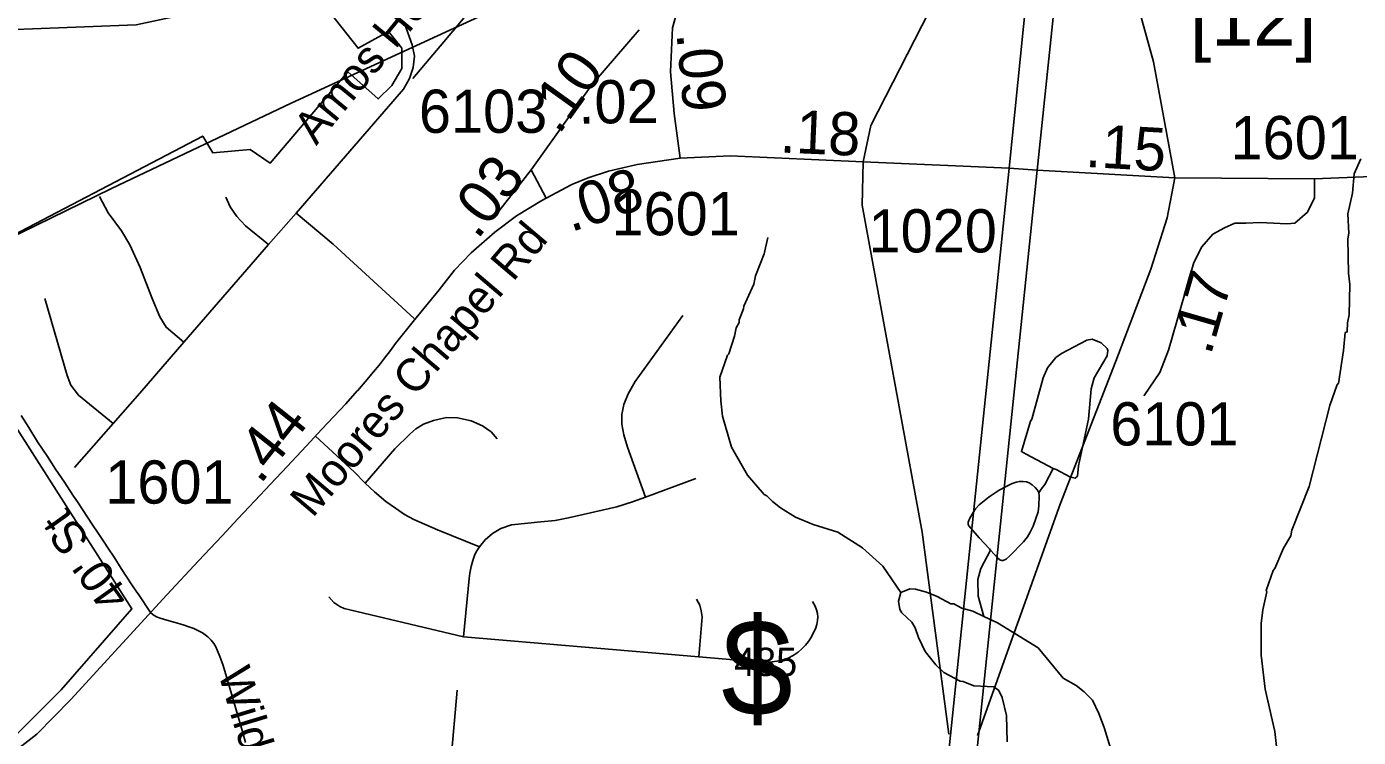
# Model space of a CAD drawing. Extents: x 1383679 to 1536984, y 460658 to 651027.
# Drawn here: x 1410306 to 1414164, y 558710 to 560768 of the extents above; entities that cross this region are included whole.
import ezdxf

# ---------------------------------------------------------------- set-up
doc = ezdxf.new("R2010")
doc.units = 0
for name, color, linetype in [('Default', 7, 'Continuous'), ('Exist Boundary Political City Limit New', 7, 'Continuous'), ('Exist Hydrographic Creek Single Shore', 7, 'Continuous'), ('Exist Hydrographic Misc Water Feature', 7, 'Continuous'), ('Exist Road Non-System Type 51', 7, 'Continuous'), ('Exist Road Non-System Type 51 Label', 7, 'Continuous'), ('Exist Road Primary Interstate Shield CELL', 7, 'Continuous'), ('Exist Road Secondary Mileage Hundredths English Label', 7, 'Continuous'), ('Exist Road Secondary Type 51 Attributed', 7, 'Continuous'), ('Exist Road Secondary Type 51 Divided Attributed', 7, 'Continuous'), ('Exist Road Secondary Type 51 Label', 7, 'Continuous'), ('Exist Road Secondary Type 51 Number Label', 7, 'Continuous'), ('Exist Utilities Electrical Transmission Line', 7, 'Continuous'), ('Map Preparation Boundary City Limit Buffer Line', 7, 'Continuous')]:
    doc.layers.add(name, color=color, linetype=linetype)

msp = doc.modelspace()

# ---------------------------------------------------------------- linework, layer by layer
at = {"layer": 'Default'}
for points in [[(1413371.3, 561737.4), (1413388.3, 561385.7), (1413418.7, 561214.6), (1413569.8, 560665.8), (1413632.4, 560329.6)], [(1413280.9, 561642.1), (1413181.3, 561347.1), (1413068.2, 561101.3), (1412751.2, 560481.8), (1412729.5, 560376.2)], [(1412729.5, 560376.2), (1412726.4, 560250.5), (1412900.3, 559304.1), (1412977.2, 558719.7)], [(1413632.4, 560329.6), (1413609.8, 560214.1), (1413562.3, 560065.5), (1413461.4, 559798.9), (1413300.1, 559385.7), (1413060.7, 558716.2)]]:
    msp.add_lwpolyline(points, dxfattribs=at)
at = {"layer": 'Exist Boundary Political City Limit New'}
for points in [[(1410161.2, 560108.9), (1410816.1, 560451), (1410845.4, 560402.1), (1410953, 560411.9), (1411011.6, 560372.8), (1411236.4, 560636.7), (1411324.4, 560558.5), (1411363.5, 560597.6), (1411392.8, 560646.5), (1411392.8, 560705.1), (1411353.8, 560754), (1411265.8, 560705.1), (1411050.8, 560978.8), (1410943.1, 560939.8), (1410884.5, 560939.8), (1410835.6, 560949.5), (1410767.2, 560988.6), (1410425.1, 561184.1), (1410346.9, 561242.8), (1410298, 561301.4)], [(1410278.5, 558720.9), (1410405.6, 558847.9), (1410610.9, 559082.5), (1410229.6, 559678.8)]]:
    msp.add_lwpolyline(points, dxfattribs=at)
at = {"layer": 'Exist Hydrographic Creek Single Shore'}
msp.add_lwpolyline([(1411225.9, 560901.8), (1410623, 560772.8), (1410172, 560755.6), (1410045.1, 560649.8), (1409786, 560622.3), (1409495, 560644.5), (1409248, 560790.6), (1409052, 561017.7), (1408662, 561127.3), (1408035, 561432.1), (1407945, 561532.4), (1407865.1, 561717.8)], dxfattribs=at)
at = {"layer": 'Exist Hydrographic Misc Water Feature'}
for points in [[(1413930.8, 558639.2), (1413921.2, 558727.4), (1413893.9, 558850), (1413882.2, 558948.2), (1413882.2, 559040.2), (1413887.1, 559080), (1413898, 559131.7), (1413896.5, 559135.8), (1413916.6, 559193.8), (1413921.9, 559199.1), (1413946.4, 559258.1), (1413968, 559294), (1413970.4, 559310), (1414021.2, 559436.7), (1414080.6, 559671.2), (1414102.3, 559731.5), (1414106, 559734.6), (1414120.6, 559830.2), (1414125.4, 559882.1), (1414131.3, 559883.9), (1414132, 559909.9), (1414136.6, 559933.8), (1414138.5, 560021.7), (1414135.2, 560053.8), (1414133.5, 560153.7), (1414135.8, 560169.7), (1414133.2, 560225.7), (1414146.5, 560285.4), (1414151.7, 560341.3), (1414170.7, 560384.8)], [(1412837.8, 559129.3), (1412785.8, 559205.8), (1412727, 559259.2), (1412656, 559304.8), (1412584.5, 559326.5), (1412533, 559347.7), (1412489.6, 559374.8), (1412466, 559393.3), (1412450.4, 559409.7), (1412442.4, 559413.8), (1412393.7, 559468.9), (1412347.6, 559550), (1412321.5, 559640.6), (1412316.6, 559684.7), (1412314.2, 559752.7), (1412335.6, 559816.6), (1412339.7, 559820.1), (1412356.8, 559871.6), (1412361.3, 559895.5), (1412369.7, 559911.3), (1412369.9, 559919.3), (1412382.7, 559951), (1412382.9, 559959), (1412412.3, 560022.3), (1412416.8, 560046.1), (1412442.2, 560109.6), (1412453.3, 560157.2)], [(1413279.8, 559488.9), (1413288.3, 559485.9), (1413327.7, 559465), (1413343.6, 559460.6), (1413349.8, 559466.5), (1413352.4, 559496.4), (1413381.6, 559631.7), (1413389.6, 559719.4), (1413398.3, 559751.2), (1413435.7, 559814.3), (1413438.1, 559830.2), (1413436.2, 559836.3), (1413418.6, 559852.7), (1413392.8, 559863.3), (1413376.7, 559859.7), (1413303.8, 559821.4), (1413287.5, 559809.8), (1413262.9, 559780.4), (1413250.2, 559750.7), (1413217.5, 559631.5), (1413213.4, 559625.6), (1413187.6, 559537.6), (1413201.2, 559529.9), (1413279.8, 559488.9)], [(1413237.7, 559417.9), (1413244.9, 559428.9), (1413255.3, 559442.7), (1413279.8, 559488.9)], [(1413097.9, 559252.4), (1413094.8, 559255.8), (1413065.5, 559288.4), (1413035.1, 559322.8), (1413033.4, 559326.7), (1413033.5, 559333.7), (1413037.6, 559345.3), (1413047.4, 559361.7), (1413054.6, 559372.1), (1413065.1, 559383.2), (1413093.7, 559406.2), (1413122.9, 559425.8), (1413143.6, 559437), (1413161, 559445.1), (1413172.7, 559449.5), (1413181.5, 559451.4), (1413192.1, 559451.2), (1413202.7, 559449.6), (1413209.6, 559446.7), (1413218.8, 559441.2), (1413227.4, 559433.7), (1413233.9, 559425.8), (1413237.7, 559417.9)], [(1413237.7, 559417.9), (1413239.3, 559409.8), (1413238, 559381), (1413235.7, 559363.1), (1413229.6, 559343.8), (1413221.5, 559321.7), (1413212.4, 559304.7), (1413204.7, 559290.4), (1413193.2, 559276.8), (1413154.4, 559235.7), (1413142.9, 559226), (1413135.1, 559222.7), (1413130.6, 559222.7), (1413124.9, 559224.2), (1413118.7, 559228.9), (1413097.9, 559252.4)], [(1413078.5, 559060.7), (1413061.9, 559119.4), (1413061, 559167.4), (1413069.7, 559199.2), (1413097.9, 559252.4)], [(1413146.4, 558697.6), (1413144.1, 558773.6), (1413131.3, 558825.9), (1413121.8, 558846.1), (1413107.9, 558856.4), (1413050, 558859.8), (1413018.3, 558872.5), (1413010.3, 558872.7), (1412962.8, 558897.8), (1412939.4, 558920.4), (1412908.2, 558959.1), (1412889.1, 558999.5), (1412879.8, 559027.7), (1412870.2, 559044), (1412840.7, 559070.6), (1412835, 559080.8), (1412831.5, 559104.8), (1412837.8, 559129.3)], [(1412837.8, 559129.3), (1412864.3, 559140), (1412880.3, 559139.7), (1412912.1, 559130.9), (1412943.9, 559118.2), (1412983.4, 559097.3), (1412991.4, 559097.1), (1413015.1, 559084.5), (1413046.9, 559075.8), (1413078.5, 559060.7)], [(1413078.5, 559060.7), (1413118.2, 559042.1), (1413236.5, 558969.4), (1413308.6, 558881.7), (1413346.1, 558860.8), (1413369.7, 558842.3), (1413393.2, 558817.7), (1413412.2, 558779.3), (1413427.3, 558739), (1413449.7, 558666.5), (1413478.8, 558537.8), (1413482, 558505.8), (1413458.7, 558487.9)]]:
    msp.add_lwpolyline(points, dxfattribs=at)
at = {"layer": 'Exist Road Non-System Type 51'}
for p, q in [((1411006.6, 560136.7), (1411086.1, 560228.2)), ((1410761.4, 559853.9), (1411006.6, 560136.7)), ((1410444.1, 559491.3), (1410556.6, 559619.1)), ((1412244.4, 559459.3), (1412098.6, 559405.7)), ((1411571.6, 559001.3), (1412252.6, 558943.8))]:
    msp.add_line(p, q, dxfattribs=at)
for points in [[(1411424.4, 560617.2), (1411550.8, 560767.6), (1411748.7, 561007.5), (1411796.2, 561066), (1411808.7, 561081.5), (1411848.3, 561128.6), (1411864.8, 561146.4), (1411871.9, 561152.3), (1411881.6, 561159.1), (1411888.2, 561162.5), (1411893.6, 561165.2), (1411902, 561169.6)], [(1411086.1, 560228.2), (1411397.1, 560586.8), (1411415, 560617.9), (1411425.1, 560649.3), (1411429.2, 560681.8), (1411422.8, 560714.6), (1411400.8, 560776.8)], [(1410517.2, 560275.8), (1410542.4, 560228.8), (1410580.1, 560176.9), (1410605.1, 560136.2), (1410635, 560070.2), (1410669.5, 559980.8), (1410691.5, 559927.4), (1410710.4, 559897.6), (1410761.4, 559853.9)], [(1410883, 560274.2), (1410895.5, 560246), (1410914.4, 560217.8), (1410939.5, 560191.1), (1411006.6, 560136.7)], [(1411086.1, 560228.2), (1411193.8, 560137.7), (1411428.5, 559922.8)], [(1410358.8, 559980.8), (1410423.1, 559757.9), (1410434.1, 559729.7), (1410456.1, 559701.3), (1410556.6, 559619.1)], [(1412206.9, 559932), (1412068.9, 559740.3), (1412047.9, 559704.8), (1412036.2, 559674.2), (1412030.4, 559644.5), (1412030.4, 559616.9), (1412035.5, 559585.8), (1412046.4, 559550.2), (1412098.6, 559405.7)], [(1410556.6, 559619.1), (1410633.9, 559706.9), (1410761.4, 559853.9)], [(1410290.4, 559642.1), (1410312, 559607.4), (1410337.7, 559566.3), (1410365.9, 559522.9), (1410389.6, 559486.5), (1410415, 559448.9), (1410439.8, 559411.8), (1410454.6, 559389.6), (1410467.2, 559370.2), (1410482, 559348), (1410496.8, 559325.8), (1410513.4, 559301.3), (1410530.4, 559275.7), (1410541.3, 559258.6), (1410558.9, 559232.4), (1410580, 559199.4), (1410594.3, 559177.1), (1410610.8, 559152), (1410625.1, 559130.9), (1410628.8, 559125.4), (1410664.9, 559072.1)], [(1411668.9, 559574.8), (1411651.4, 559594.4), (1411626.1, 559612.6), (1411593.4, 559626.3), (1411554.1, 559635.1), (1411522.2, 559635.8), (1411484.5, 559627.8), (1411455.4, 559616.9), (1411433.6, 559603.2), (1411415.5, 559587.9), (1411372.6, 559545.1), (1411286.2, 559446.3)], [(1411142.6, 559582.4), (1411254.4, 559479), (1411286.2, 559446.3)], [(1411286.2, 559446.3), (1411313.2, 559420.9), (1411346.5, 559393.3), (1411374.1, 559373.8), (1411400.2, 559355.6), (1411427.1, 559341.1), (1411496.1, 559311.2), (1411618.1, 559261.9)], [(1412098.6, 559405.7), (1412060.9, 559391.8), (1412015.1, 559377.2), (1411875, 559345.8), (1411836.4, 559338.6), (1411795.4, 559333.8), (1411710.2, 559325.1), (1411679.1, 559314.9), (1411655.1, 559300.4), (1411634, 559282.2), (1411618.1, 559261.9)], [(1411618.1, 559261.9), (1411608.4, 559247.6), (1411603.5, 559236.8), (1411598.1, 559222.1), (1411593.2, 559204.7), (1411589.4, 559185.2), (1411587.9, 559169.9), (1411571.6, 559001.3)], [(1411181.1, 559116.9), (1411195.5, 559101), (1411212.8, 559089.5), (1411225.8, 559083.8), (1411571.6, 559001.3)], [(1412246.5, 559110.2), (1412255.9, 559093), (1412260.2, 559076.2), (1412262.4, 559058.8), (1412252.6, 558943.8)], [(1412252.6, 558943.8), (1412422.4, 558928.7), (1412450, 558927.6), (1412465.1, 558928.7), (1412479, 558930.7), (1412496.1, 558934.7), (1412511.4, 558939.5), (1412526.5, 558947.2), (1412540.9, 558957.2), (1412551.4, 558966.7), (1412561.8, 558977.5), (1412570.4, 558988.3), (1412579.1, 559001.3), (1412585.5, 559013.6), (1412590.9, 559024.8), (1412594.4, 559037), (1412596.8, 559048.4), (1412597.6, 559058.8), (1412596.8, 559069), (1412593.8, 559079.8), (1412590.5, 559089.8), (1412581.9, 559103.8)], [(1410664.9, 559072.1), (1410672.3, 559065.5), (1410681.5, 559059.7), (1410692.9, 559055.2), (1410712.3, 559049.5), (1410735.6, 559042.9), (1410749.4, 559038.6), (1410761.9, 559035.2), (1410775.6, 559030.7), (1410789.7, 559025.2), (1410803.5, 559018.6), (1410814.8, 559012.7), (1410823.3, 559006.9), (1410830.7, 559001), (1410840.6, 558991.6), (1410847.9, 558981.8), (1410853.7, 558972.2), (1410859.1, 558960.9), (1410865.8, 558944.8), (1410871.4, 558929.3), (1410874.8, 558918), (1410894.6, 558853.2), (1410917.7, 558774.1), (1410933.9, 558716.9), (1410940.2, 558695.5)], [(1411533.6, 558622.5), (1411537.9, 558673.1), (1411545.5, 558758.9), (1411553.3, 558846.7)]]:
    msp.add_lwpolyline(points, dxfattribs=at)
at = {"layer": 'Exist Road Secondary Type 51 Attributed'}
msp.add_line((1411767.3, 560353.5), (1411810.3, 560270.9), dxfattribs=at)
for points in [[(1412199.1, 560843.3), (1412176.9, 560763.8), (1412170.5, 560636.7), (1412181.6, 560515.9), (1412198.9, 560387.1)], [(1411767.3, 560353.5), (1411943.5, 560599.5), (1412079.7, 560758.6)], [(1414036.5, 560327), (1414201.9, 560334.1), (1414377.1, 560347.4), (1415995.2, 560524.4)], [(1411810.3, 560270.9), (1411884.9, 560311.2), (1411932.4, 560330), (1411991, 560349.3), (1412074.7, 560368.4), (1412198.9, 560387.1)], [(1413151.8, 560357.8), (1412729.5, 560376.2), (1412343.6, 560393.6), (1412198.9, 560387.1)], [(1411656.6, 560211.7), (1411767.3, 560353.5), (1411767.3, 560353.5)], [(1413233.4, 560352.4), (1413151.8, 560357.8)], [(1414036.5, 560327), (1413632.4, 560329.6), (1413233.4, 560352.4)], [(1414036.5, 560327), (1414036.5, 560272.1), (1414016, 560230.9), (1413979.4, 560198.9), (1413956.6, 560196.6), (1413878.8, 560201.2), (1413837.7, 560198.9), (1413805.7, 560198.9), (1413776, 560185.2), (1413741.7, 560166.9), (1413709.7, 560130.3), (1413686.9, 560084.6), (1413613.7, 559830.8), (1413588.6, 559766.8), (1413542.9, 559700.4), (1413541.8, 559699.3)], [(1410252.8, 558655.8), (1410335.4, 558719.5), (1410433.4, 558819.5), (1410712.2, 559122.9), (1410804.1, 559221.6), (1410872.5, 559293.4), (1410917.7, 559342.7), (1410967, 559395.1), (1411012.6, 559443.4), (1411060.6, 559494.7), (1411115.9, 559553.7), (1411161.3, 559602.2), (1411195.3, 559639), (1411230, 559676), (1411263.7, 559713.4), (1411263.8, 559713.5), (1411292.5, 559746.5), (1411305.2, 559761.8), (1411316.1, 559774.8), (1411330.5, 559792.6), (1411342.7, 559807.9), (1411360, 559830.6), (1411374.2, 559850.2), (1411425.9, 559914.1), (1411500.9, 560005.5), (1411544.8, 560062.3), (1411593.4, 560112.7), (1411662.5, 560173), (1411725.1, 560219.9), (1411798.6, 560264.6), (1411810.3, 560270.9)]]:
    msp.add_lwpolyline(points, dxfattribs=at)
at = {"layer": 'Exist Road Secondary Type 51 Divided Attributed'}
for points in [[(1413151.8, 560357.8), (1413251.3, 561341), (1413348.2, 562327.4), (1413387.1, 563519.8), (1413422.3, 564397.3), (1413466.3, 564746.6), (1413554.3, 565160.5), (1413683.4, 565603.2), (1413766.1, 565844.1)], [(1413233.4, 560352.4), (1413336.3, 561337.9), (1413423, 562327.4), (1413451.7, 562962.1), (1413481, 564159.6), (1413507.4, 564438.4), (1413560.2, 564784.8), (1413615.9, 565075.3), (1413760.6, 565566.4), (1413846.3, 565800.7)], [(1412233.6, 551461.9), (1412455.5, 553582.7), (1412586.4, 554894.8), (1412614.1, 555163.7), (1413151.8, 560357.8)], [(1412303.9, 551427.9), (1412582.9, 554101.5), (1412713.9, 555178.4), (1412782.6, 556006.6), (1413233.4, 560352.4)]]:
    msp.add_lwpolyline(points, dxfattribs=at)
at = {"layer": 'Exist Utilities Electrical Transmission Line'}
msp.add_lwpolyline([(1414374.8, 561589.4), (1413813.7, 561409.2), (1413411.5, 561288), (1412883.5, 561175.2), (1412389.6, 561071.9), (1412084.4, 561009), (1411701.5, 560835.6), (1411072.4, 560546.5), (1410552, 560299.3), (1410112.3, 560084.8), (1409802, 559948.2), (1409286.8, 559771.1), (1408693.2, 559557.3), (1407978.9, 559309.6)], dxfattribs=at)
at = {"layer": 'Map Preparation Boundary City Limit Buffer Line'}
for points in [[(1410161.2, 560108.9), (1410816.1, 560451), (1410845.4, 560402.1), (1410953, 560411.9), (1411011.6, 560372.8), (1411236.4, 560636.7), (1411324.4, 560558.5), (1411363.5, 560597.6), (1411392.8, 560646.5), (1411392.8, 560705.1), (1411353.8, 560754), (1411265.8, 560705.1), (1411050.8, 560978.8), (1410943.1, 560939.8), (1410884.5, 560939.8), (1410835.6, 560949.5), (1410767.2, 560988.6), (1410425.1, 561184.1), (1410346.9, 561242.8), (1410298, 561301.4)], [(1410278.5, 558720.9), (1410405.6, 558847.9), (1410610.9, 559082.5), (1410229.6, 559678.8)]]:
    msp.add_lwpolyline(points, dxfattribs=at)

# ---------------------------------------------------------------- texts
at = {"layer": 'Default'}
msp.add_text('$', height=278.9, dxfattribs=at).set_placement((1412317.8, 558772.9))
at = {"layer": 'Exist Road Non-System Type 51 Label'}
for s, rotation, p in [('Amos Hoard Rd', 50.5509, (1411144.8, 560421.6)), ("40' St", 125.5388, (1410608.6, 559117.9)), ('Wildlife Rd', 286.7744, (1410859.6, 558897.5))]:
    msp.add_text(s, height=95, rotation=rotation, dxfattribs=at).set_placement(p)
at = {"layer": 'Exist Road Primary Interstate Shield CELL'}
for s, height, p in [('[12]', 164.04, (1413676.1, 560712.7)), ('485', 82.02, (1412355, 558887.8))]:
    msp.add_text(s, height=height, dxfattribs=at).set_placement(p)
at = {"layer": 'Exist Road Secondary Mileage Hundredths English Label'}
for s, rotation, p in [('.09', 275.2597, (1412188.1, 560747.8)), ('.10', 54.3863, (1411847.4, 560451.9)), ('.02', 0.5886, (1411904.7, 560486.9)), ('.18', 357.5064, (1412486.4, 560403.5)), ('.15', 356.7361, (1413371, 560361.9)), ('.03', 52.0249, (1411611.4, 560148.6)), ('.08', 18.217, (1411881.8, 560172.2)), ('.17', 73.9263, (1413735.6, 559813.5)), ('.44', 51.6198, (1410982.6, 559440.1))]:
    msp.add_text(s, height=125, rotation=rotation, dxfattribs=at).set_placement(p)
at = {"layer": 'Exist Road Secondary Type 51 Label'}
msp.add_text('Moores Chapel Rd', height=95, rotation=49.6679, dxfattribs=at).set_placement((1411134.2, 559343.2))
at = {"layer": 'Exist Road Secondary Type 51 Number Label'}
for s, p in [('6103', (1411442.1, 560460.3)), ('1601', (1413793.3, 560384)), ('1601', (1411999.9, 560163.7)), ('1020', (1412744.5, 560114.1)), ('6101', (1413444.9, 559555.4)), ('1601', (1410533.6, 559387))]:
    msp.add_text(s, height=125, dxfattribs=at).set_placement(p)

doc.saveas('drawing.dxf')
